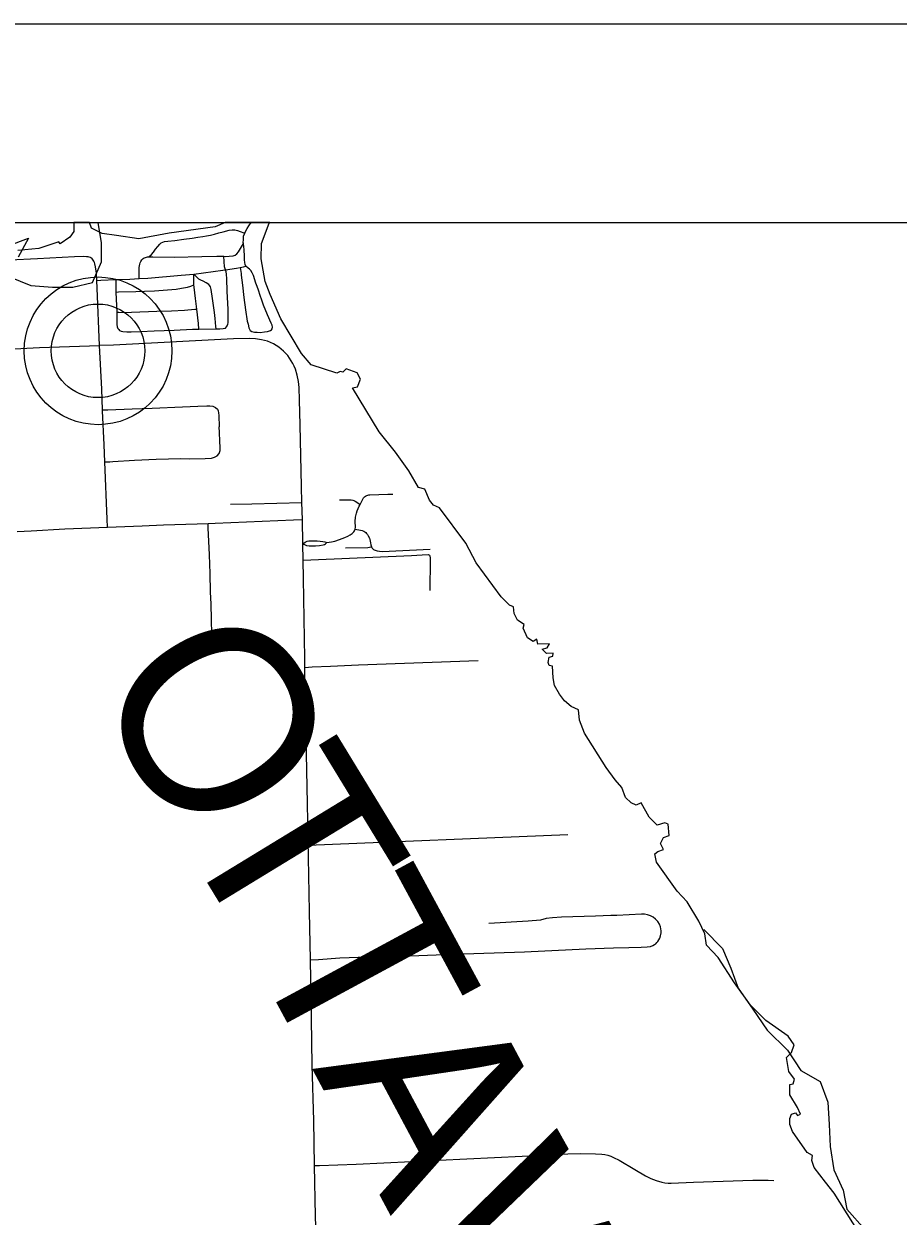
# Model space of a CAD drawing. Extents: x 0 to 34, y 0 to 22.
# Drawn here: x 6.285 to 6.725, y 20.399 to 21 of the extents above; entities that cross this region are included whole.
import ezdxf

# ---------------------------------------------------------------- set-up
doc = ezdxf.new("R2010")
doc.units = 0
for name, color, linetype in [('GM_X_Corporation', 7, 'Continuous'), ('GM_X_County_Road', 7, 'Continuous'), ('GM_X_County_Text', 7, 'Continuous'), ('GM_X_Major_Lake', 7, 'Continuous'), ('GM_X_State_Route', 7, 'Continuous'), ('GM_X_Township_Road', 7, 'Continuous'), ('GM_X_Unincorporated', 7, 'Continuous'), ('GM_X_Unincorporated_Location', 7, 'Continuous'), ('SH_Data', 7, 'Continuous')]:
    doc.layers.add(name, color=color, linetype=linetype)

msp = doc.modelspace()

# ---------------------------------------------------------------- linework, layer by layer
at = {"layer": 'GM_X_Corporation'}
msp.add_lwpolyline([(6.70901, 20.38558), (6.69297, 20.41098), (6.68854, 20.41649), (6.68295, 20.42381), (6.68172, 20.42734), (6.68204, 20.42997), (6.67941, 20.43145), (6.67198, 20.44198), (6.6707, 20.44559), (6.6707, 20.44855), (6.67152, 20.45077), (6.67349, 20.45143), (6.67448, 20.45011), (6.67596, 20.45077), (6.67448, 20.45406), (6.6707, 20.46055), (6.67062, 20.46573), (6.67226, 20.46597), (6.673, 20.46844), (6.67012, 20.47222), (6.66897, 20.47921), (6.67152, 20.48184), (6.67292, 20.4857), (6.66979, 20.48998), (6.65853, 20.49787), (6.65089, 20.5056), (6.64283, 20.51686), (6.63453, 20.52968), (6.62861, 20.53593), (6.62787, 20.54152), (6.62483, 20.54793), (6.61899, 20.55763), (6.61398, 20.56305), (6.60346, 20.57769), (6.60272, 20.5818), (6.6042, 20.58303), (6.60701, 20.58403), (6.60551, 20.58706), (6.60699, 20.5901), (6.60987, 20.59117), (6.60929, 20.59676), (6.60765, 20.59742), (6.60387, 20.59635), (6.59984, 20.60037), (6.59573, 20.60761), (6.59318, 20.60638), (6.59072, 20.60753), (6.58792, 20.61024), (6.58603, 20.61534), (6.58274, 20.6192), (6.57806, 20.62537), (6.56721, 20.64263), (6.56466, 20.64928), (6.56425, 20.65446), (6.56055, 20.65603), (6.5571, 20.65898), (6.55471, 20.66236), (6.55216, 20.66671), (6.55142, 20.67058), (6.55109, 20.67641), (6.54945, 20.67682), (6.54896, 20.67822), (6.54937, 20.68102), (6.55134, 20.68143), (6.55151, 20.68291), (6.54805, 20.68274), (6.54592, 20.68496), (6.54838, 20.6857), (6.54953, 20.68767), (6.5437, 20.68743), (6.5432, 20.68998), (6.54131, 20.68883), (6.5386, 20.69063), (6.53638, 20.69556), (6.53679, 20.69737), (6.53342, 20.69951), (6.53186, 20.70296), (6.53145, 20.70625), (6.52939, 20.70707), (6.5252, 20.71135), (6.51271, 20.72845), (6.50753, 20.73831), (6.49413, 20.75615), (6.49109, 20.75746), (6.48912, 20.76001), (6.48681, 20.7656), (6.48369, 20.76642), (6.47867, 20.77481), (6.4721, 20.78426), (6.4638, 20.79454), (6.45034, 20.81656), (6.45286, 20.81714), (6.45434, 20.82101), (6.45278, 20.82413), (6.44719, 20.82619), (6.44546, 20.82454), (6.44423, 20.82487), (6.44242, 20.82405), (6.42954, 20.82816), (6.42467, 20.83401), (6.41421, 20.85144), (6.40888, 20.86367), (6.40634, 20.87024), (6.40428, 20.88167), (6.40461, 20.88932), (6.40833, 20.89961), (6.4087, 20.9), (6.38617, 20.9), (6.38118, 20.8977), (6.35795, 20.89453), (6.34269, 20.89173), (6.33141, 20.89342), (6.32423, 20.89441), (6.31886, 20.89709), (6.31783, 20.9), (6.31783, 20.9), (6.30998, 20.9), (6.30998, 20.8954), (6.30802, 20.89252), (6.30307, 20.8892), (6.30252, 20.89022), (6.29235, 20.8868), (6.28172, 20.88578)], dxfattribs=at)
msp.add_lwpolyline([(6.70901, 20.38558), (6.69297, 20.41098), (6.68854, 20.41649), (6.68295, 20.42381), (6.68172, 20.42734), (6.68204, 20.42997), (6.67941, 20.43145), (6.67198, 20.44198), (6.6707, 20.44559), (6.6707, 20.44855), (6.67152, 20.45077), (6.67349, 20.45143), (6.67448, 20.45011), (6.67596, 20.45077), (6.67448, 20.45406), (6.6707, 20.46055), (6.67062, 20.46573), (6.67226, 20.46597), (6.673, 20.46844), (6.67012, 20.47222), (6.66897, 20.47921), (6.67152, 20.48184), (6.67292, 20.4857), (6.66979, 20.48998), (6.65853, 20.49787), (6.65089, 20.5056), (6.64283, 20.51686), (6.63453, 20.52968), (6.62861, 20.53593), (6.62787, 20.54152), (6.62483, 20.54793), (6.61899, 20.55763), (6.61398, 20.56305), (6.60346, 20.57769), (6.60272, 20.5818), (6.6042, 20.58303), (6.60701, 20.58403), (6.60551, 20.58706), (6.60699, 20.5901), (6.60987, 20.59117), (6.60929, 20.59676), (6.60765, 20.59742), (6.60387, 20.59635), (6.59984, 20.60037), (6.59573, 20.60761), (6.59318, 20.60638), (6.59072, 20.60753), (6.58792, 20.61024), (6.58603, 20.61534), (6.58274, 20.6192), (6.57806, 20.62537), (6.56721, 20.64263), (6.56466, 20.64928), (6.56425, 20.65446), (6.56055, 20.65603), (6.5571, 20.65898), (6.55471, 20.66236), (6.55216, 20.66671), (6.55142, 20.67058), (6.55109, 20.67641), (6.54945, 20.67682), (6.54896, 20.67822), (6.54937, 20.68102), (6.55134, 20.68143), (6.55151, 20.68291), (6.54805, 20.68274), (6.54592, 20.68496), (6.54838, 20.6857), (6.54953, 20.68767), (6.5437, 20.68743), (6.5432, 20.68998), (6.54131, 20.68883), (6.5386, 20.69063), (6.53638, 20.69556), (6.53679, 20.69737), (6.53342, 20.69951), (6.53186, 20.70296), (6.53145, 20.70625), (6.52939, 20.70707), (6.5252, 20.71135), (6.51271, 20.72845), (6.50753, 20.73831), (6.49413, 20.75615), (6.49109, 20.75746), (6.48912, 20.76001), (6.48681, 20.7656), (6.48369, 20.76642), (6.47867, 20.77481), (6.4721, 20.78426), (6.4638, 20.79454), (6.45034, 20.81656), (6.45286, 20.81714), (6.45434, 20.82101), (6.45278, 20.82413), (6.44719, 20.82619), (6.44546, 20.82454), (6.44423, 20.82487), (6.44242, 20.82405), (6.42954, 20.82816), (6.42467, 20.83401), (6.41421, 20.85144), (6.40888, 20.86367), (6.40634, 20.87024), (6.40428, 20.88167), (6.40461, 20.88932), (6.40833, 20.89961), (6.4087, 20.9), (6.38617, 20.9), (6.38118, 20.8977), (6.35795, 20.89453), (6.34269, 20.89173), (6.33141, 20.89342), (6.32423, 20.89441), (6.31886, 20.89709), (6.31783, 20.9), (6.31783, 20.9), (6.30998, 20.9), (6.30998, 20.8954), (6.30802, 20.89252), (6.30307, 20.8892), (6.30252, 20.89022), (6.29235, 20.8868), (6.28172, 20.88578)], dxfattribs=at)
at = {"layer": 'GM_X_County_Road'}
msp.add_lwpolyline([(6.2746, 20.8809), (6.27778, 20.88105), (6.29172, 20.88172), (6.31033, 20.88282), (6.315, 20.8829), (6.3163, 20.88284), (6.31699, 20.88277), (6.31759, 20.88267), (6.31817, 20.88245), (6.31864, 20.88217)], dxfattribs=at)
at = {"layer": 'GM_X_Major_Lake'}
for points in [[(6.27763, 20.87253), (6.28826, 20.86816), (6.29927, 20.8674), (6.30951, 20.8674), (6.31938, 20.86968), (6.32393, 20.88013), (6.32393, 20.88982), (6.32222, 20.89969), (6.32239, 20.9)], [(6.27763, 20.87253), (6.28826, 20.86816), (6.29927, 20.8674), (6.30951, 20.8674), (6.31938, 20.86968), (6.32393, 20.88013), (6.32393, 20.88982), (6.32222, 20.89969), (6.32239, 20.9)], [(6.27687, 20.8881), (6.28712, 20.89209), (6.282, 20.88241)], [(6.27687, 20.8881), (6.28712, 20.89209), (6.282, 20.88241)], [(6.62741, 20.54373), (6.63671, 20.53423), (6.64088, 20.52435), (6.64468, 20.51428), (6.65208, 20.50364), (6.6593, 20.493), (6.66954, 20.48294), (6.67619, 20.47268), (6.68587, 20.46717), (6.68985, 20.45672), (6.69042, 20.44551), (6.69099, 20.43449), (6.69289, 20.42271), (6.69745, 20.41245), (6.69935, 20.40295), (6.70865, 20.3925)]]:
    msp.add_lwpolyline(points, dxfattribs=at)
at = {"layer": 'GM_X_State_Route'}
for points in [[(6.4251, 20.75036), (6.42492, 20.75888), (6.42471, 20.76685), (6.42397, 20.79802), (6.4237, 20.81048), (6.42343, 20.81674), (6.4231, 20.81987), (6.42252, 20.82297), (6.4216, 20.82601), (6.42101, 20.82748), (6.42033, 20.82891), (6.41955, 20.8303), (6.41868, 20.83164), (6.41772, 20.8329), (6.41678, 20.83398), (6.41566, 20.8351), (6.41447, 20.83615), (6.41323, 20.83713), (6.41192, 20.83802), (6.41054, 20.83882), (6.4091, 20.8395), (6.40762, 20.84007), (6.4061, 20.84052), (6.40455, 20.84087), (6.40143, 20.84129), (6.39829, 20.84144), (6.3905, 20.84127), (6.33001, 20.83819), (6.32291, 20.838), (6.32183, 20.86685), (6.32159, 20.8707), (6.32135, 20.8744), (6.32096, 20.87755), (6.32059, 20.87911), (6.32036, 20.8798), (6.32009, 20.88048), (6.31978, 20.88102), (6.3194, 20.88149), (6.31902, 20.88191), (6.31864, 20.88217)], [(6.43215, 20.38385), (6.43173, 20.39939), (6.43128, 20.42484), (6.43088, 20.44756), (6.43012, 20.47542), (6.42978, 20.49867), (6.42922, 20.52843), (6.42876, 20.55283), (6.42771, 20.6072), (6.42642, 20.67401), (6.42641, 20.67582), (6.42637, 20.68021), (6.42565, 20.72062), (6.42548, 20.72983), (6.42533, 20.73801), (6.4251, 20.75036)]]:
    msp.add_lwpolyline(points, dxfattribs=at)
at = {"layer": 'GM_X_Township_Road'}
for p, q in [((6.37298, 20.84621), (6.38164, 20.84638)), ((6.42811, 20.58631), (6.5588, 20.59158))]:
    msp.add_line(p, q, dxfattribs=at)
for points in [[(6.39619, 20.89456), (6.39655, 20.89537), (6.39733, 20.89689), (6.39819, 20.89825), (6.3993, 20.9)], [(6.34785, 20.88257), (6.34904, 20.88387), (6.35007, 20.885), (6.35118, 20.88644), (6.35229, 20.88779), (6.3534, 20.88903), (6.35402, 20.88969), (6.35476, 20.8901), (6.35562, 20.8903), (6.35739, 20.89055), (6.3608, 20.89092), (6.36545, 20.8915), (6.36965, 20.89211), (6.37239, 20.89247), (6.37503, 20.8929), (6.37689, 20.89319), (6.37886, 20.8936), (6.38084, 20.8941), (6.38301, 20.89467), (6.38519, 20.8953), (6.38818, 20.89605), (6.38973, 20.89628), (6.39103, 20.89627), (6.39243, 20.89594), (6.39379, 20.89545), (6.39556, 20.89479), (6.39619, 20.89456)], [(6.39541, 20.88929), (6.39535, 20.88977), (6.39539, 20.89113), (6.39552, 20.89302), (6.39619, 20.89456)], [(6.38563, 20.88288), (6.38642, 20.88286), (6.38832, 20.88291), (6.39033, 20.88307), (6.39124, 20.8834), (6.39211, 20.88406), (6.39293, 20.88508), (6.39441, 20.88759), (6.39541, 20.88929)], [(6.3967, 20.87786), (6.39626, 20.87871), (6.39605, 20.87982), (6.39597, 20.88118), (6.39589, 20.88274), (6.39573, 20.88632), (6.39558, 20.88769), (6.39541, 20.88929)], [(6.34283, 20.87167), (6.34287, 20.87419), (6.34287, 20.87587), (6.34293, 20.8773), (6.34321, 20.87886), (6.34337, 20.87957), (6.34369, 20.88026), (6.34419, 20.88113), (6.34493, 20.88187), (6.34542, 20.88216), (6.34604, 20.88232), (6.34711, 20.88257), (6.34785, 20.88257)], [(6.34785, 20.88257), (6.34986, 20.88257), (6.36047, 20.88245), (6.3745, 20.88282), (6.38199, 20.88299), (6.38563, 20.88288)], [(6.38644, 20.87604), (6.38626, 20.87661), (6.38589, 20.87764), (6.38563, 20.88288)], [(6.34283, 20.87167), (6.34724, 20.8719), (6.36398, 20.87337), (6.37037, 20.87397)], [(6.37037, 20.87397), (6.38499, 20.87583), (6.38644, 20.87604)], [(6.38164, 20.84638), (6.38155, 20.8476), (6.38125, 20.85152), (6.38084, 20.85456), (6.37989, 20.86164), (6.37923, 20.86625), (6.37878, 20.86756), (6.37853, 20.86805), (6.37792, 20.86867), (6.37672, 20.86945), (6.37508, 20.87036), (6.37393, 20.8709), (6.37302, 20.87143), (6.37204, 20.87229), (6.37072, 20.87361), (6.37037, 20.87397)], [(6.37048, 20.86851), (6.37039, 20.87311), (6.37037, 20.87397)], [(6.38164, 20.84638), (6.38356, 20.84642), (6.38528, 20.84655), (6.38631, 20.84675), (6.38697, 20.84737), (6.3873, 20.84794), (6.38754, 20.84864), (6.38767, 20.84942), (6.38771, 20.85025), (6.38773, 20.85142), (6.3877, 20.85609), (6.3873, 20.8654), (6.38709, 20.87159), (6.38696, 20.87394), (6.38676, 20.87505), (6.38644, 20.87604)], [(6.38644, 20.87604), (6.39194, 20.87685), (6.39386, 20.87726)], [(6.39386, 20.87726), (6.39422, 20.87422), (6.39432, 20.87337), (6.3949, 20.86839), (6.39568, 20.86209), (6.39655, 20.85601), (6.39737, 20.85025), (6.39774, 20.84869), (6.39815, 20.84692), (6.3984, 20.84626), (6.39881, 20.84556), (6.3996, 20.84494), (6.40099, 20.84474), (6.40239, 20.84465), (6.40387, 20.84457), (6.40601, 20.84478), (6.40761, 20.84503), (6.40914, 20.8456), (6.40963, 20.84585), (6.40996, 20.84634), (6.41004, 20.84712), (6.40984, 20.84815), (6.40938, 20.84922), (6.40753, 20.85342), (6.4056, 20.85831), (6.40467, 20.86084), (6.40383, 20.86316), (6.40296, 20.8658), (6.40231, 20.86769), (6.40168, 20.8694), (6.40045, 20.87324), (6.39988, 20.87464), (6.39914, 20.87567), (6.3984, 20.87641), (6.39778, 20.8769), (6.3967, 20.87786)], [(6.39386, 20.87726), (6.39548, 20.8776), (6.3967, 20.87786)], [(6.32159, 20.8707), (6.32366, 20.8708), (6.33109, 20.87117)], [(6.33109, 20.87117), (6.3321, 20.87122), (6.33823, 20.87142), (6.34283, 20.87167)], [(6.33109, 20.87117), (6.33111, 20.87011), (6.33122, 20.8649)], [(6.33122, 20.8649), (6.33243, 20.86492), (6.34119, 20.86513), (6.34567, 20.86536), (6.35056, 20.86558), (6.35723, 20.86604), (6.36147, 20.86637), (6.36426, 20.86682), (6.3673, 20.8674), (6.36895, 20.86789), (6.37048, 20.86851)], [(6.37203, 20.85629), (6.37121, 20.86161), (6.3706, 20.86733), (6.37048, 20.86851)], [(6.33122, 20.8649), (6.33148, 20.85795), (6.33159, 20.85475)], [(6.33159, 20.85475), (6.33267, 20.85472), (6.33609, 20.85464), (6.33909, 20.85468), (6.35176, 20.85522), (6.35916, 20.85547), (6.36578, 20.85584), (6.37097, 20.85621), (6.37203, 20.85629)], [(6.33159, 20.85475), (6.33169, 20.85188), (6.33173, 20.84847), (6.33181, 20.84728), (6.3321, 20.84654), (6.33259, 20.84596), (6.33305, 20.84551), (6.33379, 20.84514), (6.33461, 20.84498), (6.33662, 20.84489), (6.33894, 20.84492), (6.34366, 20.84502), (6.35045, 20.84535), (6.36048, 20.84576), (6.36973, 20.84613), (6.37298, 20.84621)], [(6.37298, 20.84621), (6.37278, 20.84909), (6.37203, 20.85629)], [(6.27695, 20.83603), (6.29273, 20.83692), (6.32291, 20.838)], [(6.32448, 20.80553), (6.32406, 20.81593), (6.32291, 20.838)], [(6.32448, 20.80553), (6.32716, 20.80563), (6.33932, 20.80608), (6.34944, 20.80632), (6.36469, 20.8071), (6.37238, 20.80734), (6.37698, 20.80759), (6.37853, 20.8076), (6.38004, 20.8074), (6.38141, 20.8068), (6.3823, 20.80591), (6.38267, 20.80504), (6.38292, 20.80411), (6.38298, 20.80268), (6.38317, 20.79698)], [(6.32564, 20.77932), (6.32528, 20.7879), (6.3245, 20.80503), (6.32448, 20.80553)], [(6.32564, 20.77932), (6.32811, 20.77942), (6.32967, 20.77948), (6.34061, 20.78021), (6.35153, 20.78073), (6.36384, 20.78099), (6.36846, 20.78085), (6.37621, 20.78102), (6.37935, 20.78123), (6.38086, 20.78163), (6.38216, 20.78239), (6.38313, 20.78356), (6.38363, 20.78501), (6.38374, 20.78658), (6.3836, 20.7897), (6.38335, 20.79412), (6.38317, 20.79698)], [(6.327, 20.74641), (6.32683, 20.75054), (6.32564, 20.77932)], [(6.38897, 20.75801), (6.39973, 20.75817), (6.42492, 20.75888)], [(6.44389, 20.7602), (6.4486, 20.7602), (6.44974, 20.7602), (6.4505, 20.76005), (6.45105, 20.75986), (6.45173, 20.75953), (6.45258, 20.75898), (6.45419, 20.75792)], [(6.45419, 20.75792), (6.45552, 20.76051), (6.45595, 20.76115), (6.45647, 20.76168), (6.45699, 20.76211), (6.45757, 20.76238), (6.45851, 20.76271), (6.45907, 20.76278), (6.4681, 20.76302), (6.4707, 20.76305)], [(6.45165, 20.74536), (6.45191, 20.74652), (6.45176, 20.74935), (6.45194, 20.75142), (6.45237, 20.75347), (6.4527, 20.75461), (6.45316, 20.75586), (6.4537, 20.75696), (6.45419, 20.75792)], [(6.327, 20.74641), (6.34434, 20.74714), (6.35519, 20.74769), (6.37211, 20.74818), (6.37762, 20.74836)], [(6.37762, 20.74836), (6.38122, 20.74848), (6.42061, 20.75017), (6.4251, 20.75036)], [(6.37969, 20.68481), (6.37917, 20.70772), (6.37888, 20.71391), (6.37859, 20.72314), (6.37832, 20.73244), (6.37772, 20.74607), (6.37762, 20.74836)], [(6.2814, 20.74434), (6.28843, 20.74467), (6.30552, 20.74552), (6.327, 20.74641)], [(6.43743, 20.73864), (6.43977, 20.73905), (6.44139, 20.73946), (6.4439, 20.74029), (6.4465, 20.74126), (6.44797, 20.74197), (6.44925, 20.74264), (6.45014, 20.74322), (6.45096, 20.74401), (6.45139, 20.74466), (6.45165, 20.74536)], [(6.45165, 20.74536), (6.45261, 20.74521), (6.45362, 20.74506), (6.45528, 20.74473), (6.45608, 20.7444), (6.45702, 20.74377), (6.45748, 20.74329), (6.45788, 20.74274), (6.45834, 20.74203), (6.45892, 20.74087), (6.45913, 20.74023), (6.45928, 20.73946), (6.45938, 20.73854), (6.45953, 20.73756), (6.45992, 20.73653)], [(6.42533, 20.73801), (6.4266, 20.73896), (6.42754, 20.73931), (6.42843, 20.73952), (6.43258, 20.73961), (6.43407, 20.73943), (6.43549, 20.73923), (6.43646, 20.73902), (6.43743, 20.73864)], [(6.42533, 20.73801), (6.42651, 20.73748), (6.42725, 20.73722), (6.42852, 20.7371), (6.42967, 20.73704), (6.43181, 20.73704), (6.43374, 20.73719), (6.43554, 20.73753), (6.43619, 20.73778), (6.43676, 20.73804), (6.43743, 20.73864)], [(6.44688, 20.73599), (6.45816, 20.73624), (6.45892, 20.73633), (6.45992, 20.73653)], [(6.45992, 20.73653), (6.46034, 20.73582), (6.46063, 20.73547), (6.46093, 20.73515), (6.46132, 20.73496), (6.46183, 20.73479), (6.46275, 20.73454), (6.46398, 20.73434), (6.4653, 20.73426), (6.48947, 20.73537)], [(6.42548, 20.72983), (6.4294, 20.73001), (6.48016, 20.73217), (6.48551, 20.73257), (6.48853, 20.7326), (6.4889, 20.73251), (6.48916, 20.73227), (6.4893, 20.73192), (6.48944, 20.73089), (6.48944, 20.72998), (6.48932, 20.71453)], [(6.42641, 20.67582), (6.43001, 20.676), (6.43933, 20.67649), (6.45333, 20.67707), (6.51374, 20.67925)], [(6.42922, 20.52843), (6.43317, 20.52869), (6.44398, 20.52941), (6.45792, 20.52992), (6.47497, 20.53028), (6.5013, 20.5314), (6.53693, 20.5325), (6.5679, 20.53403), (6.58185, 20.53447), (6.58959, 20.53464), (6.59578, 20.53479), (6.59887, 20.53496), (6.60039, 20.53524), (6.60165, 20.53565), (6.60249, 20.53612), (6.60314, 20.53661), (6.6037, 20.53718), (6.6042, 20.53773), (6.60471, 20.5385), (6.60516, 20.53947), (6.60555, 20.54049), (6.60579, 20.54202), (6.60578, 20.54313), (6.60566, 20.54404), (6.6055, 20.5451), (6.60493, 20.54652), (6.60409, 20.54782), (6.60303, 20.54897), (6.60182, 20.54994), (6.60048, 20.55069), (6.59902, 20.5512), (6.59749, 20.55144), (6.59594, 20.55147), (6.58355, 20.55084), (6.58047, 20.55078), (6.57274, 20.55041), (6.55571, 20.54993), (6.55108, 20.54961), (6.548, 20.5493), (6.54501, 20.54852), (6.53885, 20.54794), (6.5191, 20.54686)], [(6.43128, 20.42484), (6.43373, 20.42493), (6.45228, 20.42561), (6.52187, 20.42889), (6.53577, 20.42959), (6.54657, 20.43001), (6.5589, 20.43073), (6.56509, 20.43091), (6.57283, 20.43082), (6.57593, 20.43059), (6.57746, 20.43035), (6.57896, 20.42999), (6.58044, 20.42952), (6.58188, 20.42894), (6.58465, 20.42754), (6.59252, 20.42288), (6.59788, 20.41974), (6.60066, 20.41839), (6.60339, 20.41726), (6.60624, 20.41642), (6.60776, 20.41617), (6.60931, 20.41605), (6.61086, 20.41602), (6.62216, 20.41651), (6.65206, 20.41746), (6.65974, 20.41748), (6.66256, 20.41729)]]:
    msp.add_lwpolyline(points, dxfattribs=at)
at = {"layer": 'GM_X_Unincorporated'}
for radius in [0.0372, 0.02358]:
    msp.add_circle((6.32221, 20.83527), radius, dxfattribs=at)
at = {"layer": 'GM_X_Unincorporated_Location'}
msp.add_line((6.32221, 20.83527), (6.32221, 20.83527), dxfattribs=at)
at = {"layer": 'SH_Data'}
for p, q in [((2, 21), (9, 21)), ((2, 21), (9, 21)), ((2.1, 20.9), (8.9, 20.9)), ((2.1, 20.9), (8.9, 20.9))]:
    msp.add_line(p, q, dxfattribs=at)

# ---------------------------------------------------------------- texts
at = {"layer": 'GM_X_County_Text'}
for s, rotation, p in [('O', 301.38168, (6.31647, 20.66676)), ('T', 301.38272, (6.36008, 20.59526)), ('T', 298.39088, (6.39632, 20.53592)), ('A', 298.11996, (6.42994, 20.47371)), ('W', 299.28567, (6.47043, 20.398))]:
    msp.add_text(s, height=0.0947, rotation=rotation, dxfattribs=at).set_placement(p)

doc.saveas('drawing.dxf')
